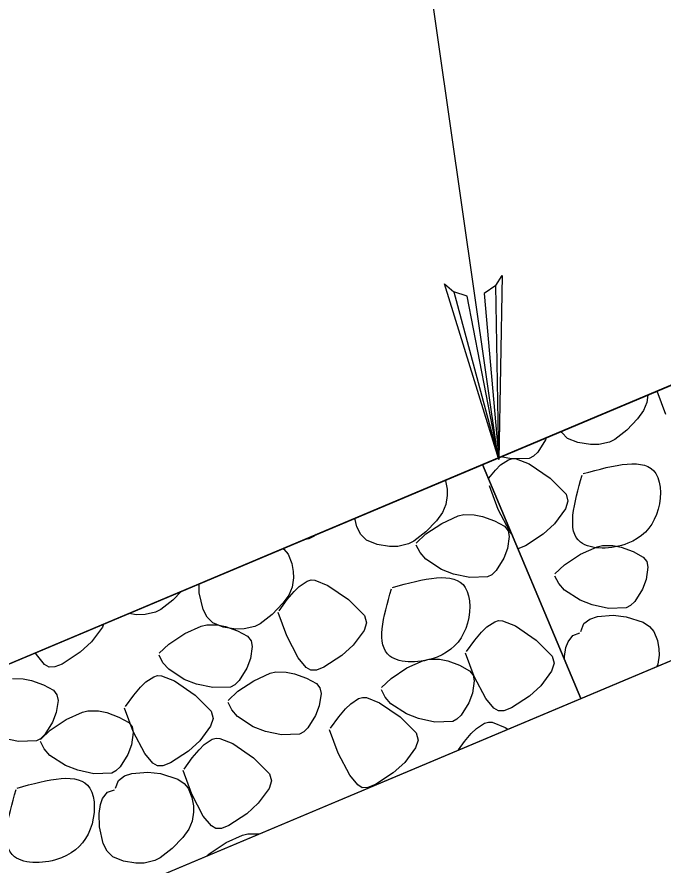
# Model space of a CAD drawing. Extents: x 3 to 3592, y -602 to 1171.
# Drawn here: x 191.1 to 216.56, y 905.17 to 938.6 of the extents above; entities that cross this region are included whole.
import ezdxf

# ---------------------------------------------------------------- set-up
doc = ezdxf.new("R2010")
doc.units = 0
doc.layers.add('2', color=7, linetype='Continuous')

msp = doc.modelspace()

# ---------------------------------------------------------------- linework, layer by layer
at = {"layer": '2'}
msp.add_line((213.324, 911.743), (209.444, 920.96), dxfattribs=at)
for points in [[(210.314, 954.212), (205.314, 954.212), (210.048, 921.214)], [(78.674, 938.235), (141.594, 911.743), (187.555, 911.743), (250.474, 938.235)], [(209.966, 928.022), (209.514, 927.701), (210.087, 921.158), (209.966, 928.022), (210.213, 928.41), (210.087, 921.158), (208.836, 927.598), (208.319, 927.765), (210.087, 921.158), (207.944, 928.085), (208.319, 927.765)], [(216.666, 922.933), (216.323, 923.856)], [(215.92, 923.402), (215.782, 923.085)], [(215.961, 923.704), (215.92, 923.402)], [(215.782, 923.085), (215.546, 922.761)], [(215.546, 922.761), (215.127, 922.321)], [(212.566, 922.218), (212.543, 922.264)], [(212.793, 921.994), (212.566, 922.218)], [(215.127, 922.321), (214.651, 921.954)], [(92.074, 921.743), (139.574, 901.743), (189.574, 901.743), (237.074, 921.743)], [(211.92, 921.941), (211.617, 921.453)], [(211.947, 922.014), (211.92, 921.941)], [(213.204, 921.828), (212.793, 921.994)], [(213.692, 921.747), (213.204, 921.828)], [(214.026, 921.753), (213.692, 921.747)], [(214.444, 921.848), (214.026, 921.753)], [(214.651, 921.954), (214.444, 921.848)], [(211.617, 921.453), (211.448, 921.288)], [(210.158, 920.946), (210.469, 921.153)], [(210.581, 921.18), (210.172, 921.266)], [(210.469, 921.153), (210.624, 921.196)], [(211.282, 921.201), (210.581, 921.18)], [(210.624, 921.196), (210.776, 921.189)], [(210.776, 921.189), (211.287, 920.985)], [(211.448, 921.288), (211.282, 921.201)], [(209.688, 920.422), (209.953, 920.741)], [(209.953, 920.741), (210.158, 920.946)], [(211.287, 920.985), (212.104, 920.425)], [(209.677, 920.406), (209.688, 920.422)], [(212.104, 920.425), (212.735, 919.796)], [(207.979, 920.343), (207.989, 920.316)], [(207.989, 920.316), (208.046, 919.996)], [(210.062, 919.193), (209.72, 920.116)], [(209.76, 920.176), (209.768, 920.188)], [(208.055, 919.747), (208.005, 919.384)], [(208.046, 919.996), (208.055, 919.747)], [(212.735, 919.796), (212.809, 919.511)], [(208.005, 919.384), (207.868, 919.066)], [(212.809, 919.511), (212.713, 919.209)], [(207.868, 919.066), (207.631, 918.743)], [(210.516, 918.324), (210.062, 919.193)], [(212.713, 919.209), (212.285, 918.63)], [(204.498, 918.5), (204.418, 918.843)], [(207.631, 918.743), (207.213, 918.302)], [(207.84, 918.641), (208.491, 918.934)], [(208.491, 918.934), (208.704, 918.987)], [(208.704, 918.987), (209.12, 918.983)], [(209.12, 918.983), (209.445, 918.916)], [(209.445, 918.916), (209.915, 918.744)], [(209.915, 918.744), (210.309, 918.53)], [(204.652, 918.199), (204.498, 918.5)], [(207.211, 918.224), (207.84, 918.641)], [(210.309, 918.53), (210.449, 918.353)], [(212.285, 918.63), (211.836, 918.217)], [(202.603, 918.034), (202.37, 917.981)], [(202.811, 918.14), (202.603, 918.034)], [(202.887, 918.199), (202.811, 918.14)], [(204.879, 917.975), (204.652, 918.199)], [(207.213, 918.302), (206.737, 917.935)], [(206.835, 917.864), (207.211, 918.224)], [(210.492, 918.129), (210.423, 917.649)], [(210.449, 918.353), (210.492, 918.129)], [(210.592, 918.233), (210.516, 918.324)], [(211.836, 918.217), (211.133, 917.754)], [(205.29, 917.809), (204.879, 917.975)], [(205.777, 917.729), (205.29, 917.809)], [(206.112, 917.734), (205.777, 917.729)], [(206.529, 917.83), (206.112, 917.734)], [(206.737, 917.935), (206.529, 917.83)], [(206.981, 917.489), (206.835, 917.783)], [(211.133, 917.754), (210.84, 917.643)], [(213.304, 917.424), (213.955, 917.717)], [(213.955, 917.717), (214.168, 917.77)], [(214.168, 917.77), (214.584, 917.766)], [(214.584, 917.766), (214.909, 917.699)], [(214.909, 917.699), (215.378, 917.527)], [(201.582, 917.649), (201.622, 917.623)], [(201.622, 917.623), (201.789, 917.429)], [(201.789, 917.429), (201.93, 917.064)], [(207.205, 917.231), (206.981, 917.489)], [(210.423, 917.649), (210.279, 917.27)], [(212.675, 917.007), (213.304, 917.424)], [(215.378, 917.527), (215.772, 917.313)], [(201.93, 917.064), (201.987, 916.743)], [(207.822, 916.828), (207.205, 917.231)], [(210.279, 917.27), (209.977, 916.783)], [(215.772, 917.313), (215.913, 917.136)], [(215.913, 917.136), (215.956, 916.912)], [(201.987, 916.743), (201.996, 916.494)], [(208.301, 916.644), (207.822, 916.828)], [(209.977, 916.783), (209.808, 916.618)], [(212.299, 916.647), (212.675, 917.007)], [(215.956, 916.912), (215.887, 916.432)], [(201.996, 916.494), (201.946, 916.131)], [(202.222, 916.16), (202.533, 916.367)], [(202.533, 916.367), (202.688, 916.41)], [(202.688, 916.41), (202.841, 916.404)], [(202.841, 916.404), (203.351, 916.199)], [(208.941, 916.509), (208.301, 916.644)], [(209.642, 916.531), (208.941, 916.509)], [(209.808, 916.618), (209.642, 916.531)], [(212.445, 916.272), (212.299, 916.566)], [(215.887, 916.432), (215.743, 916.053)], [(198.285, 915.91), (198.278, 916.258)], [(201.946, 916.131), (201.809, 915.813)], [(202.017, 915.955), (202.222, 916.16)], [(203.351, 916.199), (204.168, 915.639)], [(212.669, 916.014), (212.445, 916.272)], [(215.743, 916.053), (215.44, 915.566)], [(197.583, 915.966), (197.248, 915.614)], [(198.44, 915.248), (198.285, 915.91)], [(201.809, 915.813), (201.572, 915.49)], [(201.753, 915.636), (202.017, 915.955)], [(213.286, 915.611), (212.669, 916.014)], [(197.248, 915.614), (196.773, 915.246)], [(201.572, 915.49), (201.154, 915.05)], [(201.427, 915.192), (201.753, 915.636)], [(204.168, 915.639), (204.8, 915.01)], [(213.764, 915.427), (213.286, 915.611)], [(214.405, 915.292), (213.764, 915.427)], [(215.272, 915.401), (215.106, 915.314)], [(215.44, 915.566), (215.272, 915.401)], [(195.813, 915.04), (195.505, 915.091)], [(196.147, 915.046), (195.813, 915.04)], [(196.565, 915.141), (196.147, 915.046)], [(196.773, 915.246), (196.565, 915.141)], [(198.593, 914.947), (198.44, 915.248)], [(201.154, 915.05), (200.678, 914.682)], [(201.729, 914.208), (201.387, 915.131)], [(213.969, 914.971), (214.598, 915.02)], [(215.106, 915.314), (214.405, 915.292)], [(214.598, 915.02), (215.099, 914.962)], [(198.82, 914.723), (198.593, 914.947)], [(199.231, 914.556), (198.82, 914.723)], [(200.678, 914.682), (200.47, 914.577)], [(204.873, 914.725), (204.777, 914.423)], [(204.8, 915.01), (204.873, 914.725)], [(209.612, 914.559), (209.923, 914.767)], [(209.923, 914.767), (210.078, 914.81)], [(210.078, 914.81), (210.231, 914.803)], [(210.231, 914.803), (210.742, 914.598)], [(213.323, 914.384), (213.433, 914.689)], [(213.433, 914.689), (213.675, 914.871)], [(213.675, 914.871), (213.969, 914.971)], [(215.099, 914.962), (215.772, 914.742)], [(215.772, 914.742), (216.024, 914.578)], [(194.467, 914.552), (194.039, 913.973)], [(194.504, 914.669), (194.467, 914.552)], [(197.713, 914.301), (198.364, 914.594)], [(198.364, 914.594), (198.577, 914.647)], [(198.577, 914.647), (198.993, 914.643)], [(198.993, 914.643), (199.318, 914.576)], [(199.718, 914.476), (199.231, 914.556)], [(199.318, 914.576), (199.788, 914.404)], [(200.053, 914.482), (199.718, 914.476)], [(199.788, 914.404), (200.182, 914.19)], [(200.47, 914.577), (200.053, 914.482)], [(204.777, 914.423), (204.349, 913.844)], [(209.143, 914.035), (209.407, 914.355)], [(209.407, 914.355), (209.612, 914.559)], [(210.742, 914.598), (211.558, 914.038)], [(216.024, 914.578), (216.19, 914.384)], [(216.19, 914.384), (216.332, 914.019)], [(197.084, 913.884), (197.713, 914.301)], [(200.182, 914.19), (200.322, 914.013)], [(200.322, 914.013), (200.365, 913.789)], [(202.183, 913.34), (201.729, 914.208)], [(208.817, 913.592), (209.143, 914.035)], [(211.558, 914.038), (212.19, 913.41)], [(212.815, 913.976), (213.006, 914.226)], [(213.006, 914.226), (213.282, 914.323)], [(216.332, 914.019), (216.389, 913.698)], [(194.039, 913.973), (193.59, 913.56)], [(196.708, 913.524), (197.084, 913.884)], [(200.365, 913.789), (200.296, 913.309)], [(204.349, 913.844), (203.9, 913.431)], [(212.675, 913.389), (212.733, 913.747)], [(212.733, 913.747), (212.815, 913.976)], [(216.389, 913.698), (216.398, 913.449)], [(191.872, 913.469), (191.833, 913.544)], [(192.192, 913.083), (191.872, 913.469)], [(193.59, 913.56), (192.886, 913.097)], [(196.854, 913.149), (196.708, 913.443)], [(203.9, 913.431), (203.197, 912.968)], [(209.12, 912.608), (208.777, 913.531)], [(212.19, 913.41), (212.264, 913.125)], [(212.678, 913.279), (212.675, 913.389)], [(216.398, 913.449), (216.348, 913.086)], [(192.368, 912.978), (192.192, 913.083)], [(192.886, 913.097), (192.589, 912.984)], [(197.078, 912.891), (196.854, 913.149)], [(200.296, 913.309), (200.152, 912.93)], [(202.502, 912.954), (202.183, 913.34)], [(206.468, 912.942), (207.118, 913.236)], [(207.118, 913.236), (207.332, 913.289)], [(207.332, 913.289), (207.747, 913.285)], [(207.747, 913.285), (208.073, 913.217)], [(208.073, 913.217), (208.542, 913.046)], [(208.542, 913.046), (208.936, 912.832)], [(212.264, 913.125), (212.168, 912.822)], [(216.348, 913.086), (216.311, 913.001)], [(192.589, 912.984), (192.368, 912.978)], [(197.695, 912.488), (197.078, 912.891)], [(200.152, 912.93), (199.85, 912.443)], [(200.43, 912.44), (201.08, 912.734)], [(201.08, 912.734), (201.294, 912.787)], [(201.294, 912.787), (201.709, 912.783)], [(201.709, 912.783), (202.035, 912.715)], [(202.035, 912.715), (202.504, 912.544)], [(202.679, 912.849), (202.502, 912.954)], [(202.899, 912.855), (202.679, 912.849)], [(203.197, 912.968), (202.899, 912.855)], [(205.838, 912.525), (206.468, 912.942)], [(208.936, 912.832), (209.076, 912.655)], [(212.168, 912.822), (211.74, 912.244)], [(190.93, 912.521), (191.346, 912.517)], [(191.346, 912.517), (191.671, 912.45)], [(191.671, 912.45), (192.141, 912.278)], [(195.971, 912.186), (196.176, 912.39)], [(196.176, 912.39), (196.487, 912.597)], [(196.487, 912.597), (196.642, 912.641)], [(196.642, 912.641), (196.795, 912.634)], [(196.795, 912.634), (197.306, 912.429)], [(197.306, 912.429), (198.122, 911.869)], [(198.174, 912.304), (197.695, 912.488)], [(199.85, 912.443), (199.681, 912.278)], [(199.8, 912.023), (200.43, 912.44)], [(202.504, 912.544), (202.898, 912.33)], [(205.462, 912.166), (205.838, 912.525)], [(209.119, 912.431), (209.05, 911.951)], [(209.076, 912.655), (209.119, 912.431)], [(209.573, 911.74), (209.12, 912.608)], [(192.141, 912.278), (192.535, 912.064)], [(192.535, 912.064), (192.675, 911.887)], [(195.707, 911.866), (195.971, 912.186)], [(198.814, 912.169), (198.174, 912.304)], [(199.515, 912.191), (198.814, 912.169)], [(199.424, 911.664), (199.8, 912.023)], [(199.681, 912.278), (199.515, 912.191)], [(202.898, 912.33), (203.038, 912.153)], [(203.038, 912.153), (203.081, 911.929)], [(205.608, 911.791), (205.462, 912.085)], [(211.74, 912.244), (211.29, 911.83)], [(192.675, 911.887), (192.718, 911.663)], [(195.381, 911.422), (195.707, 911.866)], [(198.122, 911.869), (198.754, 911.24)], [(203.081, 911.929), (203.012, 911.449)], [(204.251, 911.534), (204.562, 911.741)], [(204.562, 911.741), (204.717, 911.784)], [(204.717, 911.784), (204.87, 911.778)], [(204.87, 911.778), (205.381, 911.573)], [(205.833, 911.533), (205.608, 911.791)], [(209.05, 911.951), (208.907, 911.572)], [(209.893, 911.354), (209.573, 911.74)], [(211.29, 911.83), (210.587, 911.368)], [(192.718, 911.663), (192.649, 911.184)], [(195.684, 910.439), (195.341, 911.362)], [(199.57, 911.289), (199.424, 911.583)], [(203.012, 911.449), (202.869, 911.07)], [(204.046, 911.33), (204.251, 911.534)], [(205.381, 911.573), (206.197, 911.013)], [(206.449, 911.13), (205.833, 911.533)], [(208.907, 911.572), (208.604, 911.085)], [(210.069, 911.249), (209.893, 911.354)], [(210.587, 911.368), (210.289, 911.255)], [(192.649, 911.184), (192.505, 910.805)], [(193.034, 910.905), (193.684, 911.199)], [(193.684, 911.199), (193.898, 911.252)], [(193.898, 911.252), (194.313, 911.248)], [(194.313, 911.248), (194.639, 911.18)], [(194.639, 911.18), (195.108, 911.009)], [(195.108, 911.009), (195.502, 910.795)], [(198.754, 911.24), (198.828, 910.956)], [(199.795, 911.031), (199.57, 911.289)], [(200.411, 910.628), (199.795, 911.031)], [(202.869, 911.07), (202.566, 910.583)], [(203.456, 910.566), (203.782, 911.01)], [(203.782, 911.01), (204.046, 911.33)], [(206.197, 911.013), (206.829, 910.384)], [(206.928, 910.946), (206.449, 911.13)], [(208.604, 911.085), (208.435, 910.92)], [(210.289, 911.255), (210.069, 911.249)], [(192.505, 910.805), (192.203, 910.317)], [(192.404, 910.488), (193.034, 910.905)], [(195.502, 910.795), (195.642, 910.618)], [(198.828, 910.956), (198.732, 910.653)], [(207.568, 910.811), (206.928, 910.946)], [(208.27, 910.833), (207.568, 910.811)], [(208.435, 910.92), (208.27, 910.833)], [(209.208, 910.561), (209.519, 910.769)], [(209.519, 910.769), (209.674, 910.812)], [(209.674, 910.812), (209.827, 910.805)], [(209.827, 910.805), (210.338, 910.6)], [(192.028, 910.128), (192.404, 910.488)], [(195.685, 910.394), (195.616, 909.914)], [(195.642, 910.618), (195.685, 910.394)], [(196.137, 909.57), (195.684, 910.439)], [(198.732, 910.653), (198.304, 910.074)], [(200.89, 910.444), (200.411, 910.628)], [(201.53, 910.309), (200.89, 910.444)], [(202.397, 910.418), (202.232, 910.331)], [(202.566, 910.583), (202.397, 910.418)], [(203.759, 909.583), (203.416, 910.505)], [(206.829, 910.384), (206.903, 910.099)], [(208.739, 910.037), (209.003, 910.357)], [(209.003, 910.357), (209.208, 910.561)], [(210.338, 910.6), (210.441, 910.529)], [(191.167, 910.044), (190.527, 910.179)], [(191.868, 910.065), (191.167, 910.044)], [(192.034, 910.152), (191.868, 910.065)], [(192.174, 909.754), (192.028, 910.048)], [(192.203, 910.317), (192.034, 910.152)], [(198.304, 910.074), (197.854, 909.661)], [(198.479, 909.925), (198.79, 910.132)], [(198.79, 910.132), (198.945, 910.175)], [(198.945, 910.175), (199.098, 910.168)], [(199.098, 910.168), (199.609, 909.964)], [(202.232, 910.331), (201.53, 910.309)], [(206.903, 910.099), (206.807, 909.797)], [(208.501, 909.712), (208.739, 910.037)], [(192.399, 909.496), (192.174, 909.754)], [(195.616, 909.914), (195.473, 909.535)], [(198.01, 909.401), (198.274, 909.72)], [(198.274, 909.72), (198.479, 909.925)], [(199.609, 909.964), (200.425, 909.404)], [(206.807, 909.797), (206.379, 909.218)], [(193.015, 909.092), (192.399, 909.496)], [(195.473, 909.535), (195.17, 909.048)], [(196.457, 909.185), (196.137, 909.57)], [(197.854, 909.661), (197.151, 909.199)], [(197.684, 908.957), (198.01, 909.401)], [(200.425, 909.404), (201.057, 908.775)], [(204.212, 908.714), (203.759, 909.583)], [(193.494, 908.909), (193.015, 909.092)], [(195.17, 909.048), (195.001, 908.882)], [(196.633, 909.079), (196.457, 909.185)], [(196.853, 909.085), (196.633, 909.079)], [(197.151, 909.199), (196.853, 909.085)], [(206.379, 909.218), (205.929, 908.805)], [(194.134, 908.774), (193.494, 908.909)], [(194.835, 908.795), (194.134, 908.774)], [(195.001, 908.882), (194.835, 908.795)], [(195.095, 908.503), (195.337, 908.685)], [(195.337, 908.685), (195.631, 908.785)], [(195.631, 908.785), (196.26, 908.834)], [(196.26, 908.834), (196.761, 908.776)], [(196.761, 908.776), (197.434, 908.556)], [(197.987, 907.973), (197.644, 908.896)], [(201.057, 908.775), (201.13, 908.49)], [(204.532, 908.329), (204.212, 908.714)], [(205.929, 908.805), (205.226, 908.343)], [(194.985, 908.198), (195.095, 908.503)], [(197.434, 908.556), (197.686, 908.392)], [(197.686, 908.392), (197.852, 908.198)], [(201.13, 908.49), (201.034, 908.188)], [(204.708, 908.223), (204.532, 908.329)], [(205.226, 908.343), (204.928, 908.229)], [(194.477, 907.79), (194.668, 908.04)], [(194.668, 908.04), (194.944, 908.137)], [(197.852, 908.198), (197.994, 907.833)], [(201.034, 908.188), (200.606, 907.609)], [(204.928, 908.229), (204.708, 908.223)], [(194.395, 907.561), (194.477, 907.79)], [(198.44, 907.105), (197.987, 907.973)], [(197.994, 907.833), (198.051, 907.512)], [(194.337, 907.203), (194.395, 907.561)], [(198.051, 907.512), (198.06, 907.263)], [(200.606, 907.609), (200.157, 907.196)], [(194.348, 906.679), (194.337, 907.203)], [(198.06, 907.263), (198.01, 906.9)], [(198.76, 906.719), (198.44, 907.105)], [(200.157, 907.196), (199.454, 906.733)], [(194.503, 906.017), (194.348, 906.679)], [(198.01, 906.9), (197.873, 906.582)], [(198.936, 906.614), (198.76, 906.719)], [(199.454, 906.733), (199.156, 906.62)], [(197.873, 906.582), (197.636, 906.259)], [(199.156, 906.62), (198.936, 906.614)], [(199.337, 906.063), (199.988, 906.357)], [(199.988, 906.357), (200.201, 906.41)], [(200.201, 906.41), (200.617, 906.406)], [(200.617, 906.406), (200.637, 906.401)], [(194.657, 905.716), (194.503, 906.017)], [(197.636, 906.259), (197.217, 905.819)], [(198.708, 905.646), (199.337, 906.063)], [(194.884, 905.492), (194.657, 905.716)], [(197.217, 905.819), (196.742, 905.451)], [(195.294, 905.326), (194.884, 905.492)], [(195.782, 905.245), (195.294, 905.326)], [(196.534, 905.346), (196.116, 905.251)], [(196.742, 905.451), (196.534, 905.346)], [(198.601, 905.544), (198.708, 905.646)], [(196.116, 905.251), (195.782, 905.245)]]:
    msp.add_lwpolyline(points, dxfattribs=at)
for points in [[(233.194, 930.959), (209.444, 920.96), (213.324, 911.743), (237.074, 921.743)], [(209.444, 920.96), (187.555, 911.743), (189.574, 901.743), (213.324, 911.743)]]:
    msp.add_lwpolyline(points, close=True, dxfattribs=at)
for points in [[(213.41, 920.603), (216.278, 920.603), (216.298, 918.988), (215.167, 917.857), (213.309, 917.897), (213.369, 920.543)], [(205.896, 916.118), (208.764, 916.118), (208.784, 914.502), (207.653, 913.371), (205.795, 913.412), (205.855, 916.057)], [(191.103, 908.205), (193.971, 908.205), (193.991, 906.59), (192.86, 905.459), (191.002, 905.499), (191.063, 908.145)]]:
    msp.add_spline(points, degree=3, dxfattribs=at)

doc.saveas('drawing.dxf')
